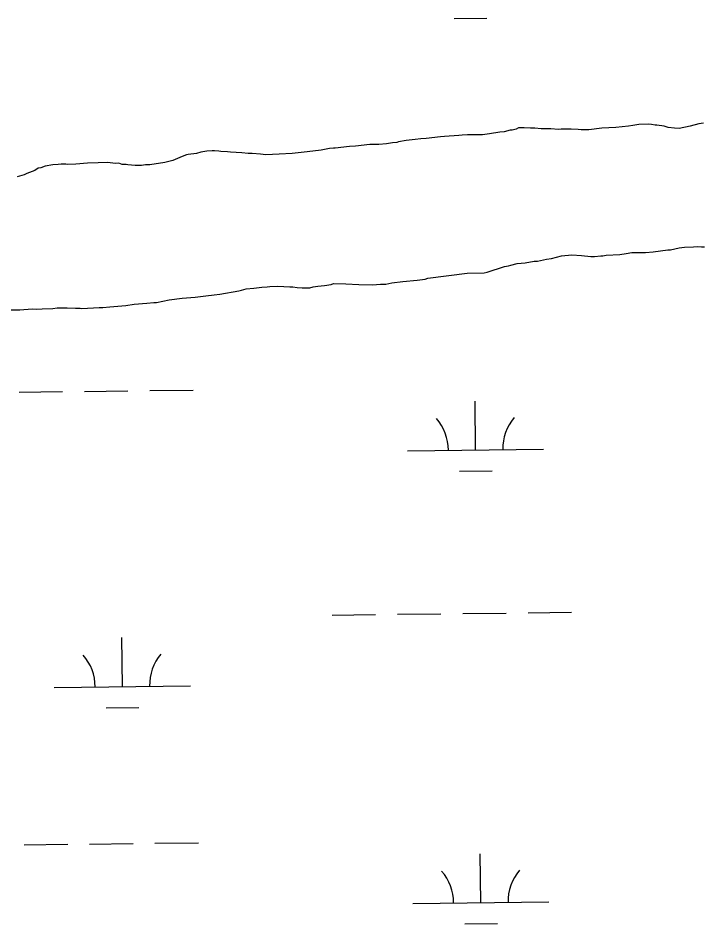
# Model space of a CAD drawing. Extents: x 3684037 to 3722149, y 433263 to 459021.
# Drawn here: x 3688452 to 3688955, y 445935 to 446601 of the extents above; entities that cross this region are included whole.
import ezdxf

# ---------------------------------------------------------------- set-up
doc = ezdxf.new("R2010")
doc.units = 0
doc.layers.add('V-TOPO-SHOR', color=7, linetype='Continuous')
doc.layers.add('V-WETL-SWMP', color=7, linetype='Continuous')

msp = doc.modelspace()

# ---------------------------------------------------------------- linework, layer by layer
at = {"layer": 'V-TOPO-SHOR'}
for p, q in [((3688915.13, 446522.73), (3688908.17, 446522.42)), ((3688917.54, 446522.48), (3688915.13, 446522.73)), ((3688952.34, 446522.97), (3688945.93, 446521.32)), ((3688955.82, 446523.53), (3688952.34, 446522.97)), ((3688806.19, 446516.95), (3688798.43, 446515.56)), ((3688809.4, 446517.24), (3688806.19, 446516.95)), ((3688813.68, 446518.34), (3688809.4, 446517.24)), ((3688815.28, 446518.35), (3688813.68, 446518.34)), ((3688818.22, 446519.17), (3688815.28, 446518.35)), ((3688819.82, 446519.98), (3688818.22, 446519.17)), ((3688824.11, 446520.01), (3688819.82, 446519.98)), ((3688828.66, 446519.77), (3688824.11, 446520.01)), ((3688831.87, 446519.79), (3688828.66, 446519.77)), ((3688836.43, 446519.29), (3688831.87, 446519.79)), ((3688843.66, 446519.33), (3688836.43, 446519.29)), ((3688849.28, 446518.83), (3688843.66, 446519.33)), ((3688851.16, 446519.11), (3688849.28, 446518.83)), ((3688858.65, 446519.16), (3688851.16, 446519.11)), ((3688863.74, 446518.92), (3688858.65, 446519.16)), ((3688865.89, 446518.67), (3688863.74, 446518.92)), ((3688871.51, 446518.71), (3688865.89, 446518.67)), ((3688881.14, 446519.84), (3688871.51, 446518.71)), ((3688891.31, 446520.44), (3688881.14, 446519.84)), ((3688900.68, 446521.3), (3688891.31, 446520.44)), ((3688903.89, 446521.86), (3688900.68, 446521.3)), ((3688908.17, 446522.42), (3688903.89, 446521.86)), ((3688920.22, 446521.96), (3688917.54, 446522.48)), ((3688921.56, 446521.97), (3688920.22, 446521.96)), ((3688926.92, 446521.2), (3688921.56, 446521.97)), ((3688929.87, 446520.42), (3688926.92, 446521.2)), ((3688934.42, 446519.91), (3688929.87, 446520.42)), ((3688937.9, 446519.66), (3688934.42, 446519.91)), ((3688945.93, 446521.32), (3688937.9, 446519.66)), ((3688731.8, 446509.78), (3688730.46, 446509.24)), ((3688737.41, 446510.89), (3688731.8, 446509.78)), ((3688743.84, 446511.47), (3688737.41, 446510.89)), ((3688748.12, 446512.03), (3688743.84, 446511.47)), ((3688752.13, 446512.32), (3688748.12, 446512.03)), ((3688762.57, 446513.46), (3688752.13, 446512.32)), ((3688765.51, 446513.75), (3688762.57, 446513.46)), ((3688775.95, 446514.35), (3688765.51, 446513.75)), ((3688778.36, 446514.63), (3688775.95, 446514.35)), ((3688782.37, 446514.93), (3688778.36, 446514.63)), ((3688793.35, 446515), (3688782.37, 446514.93)), ((3688798.43, 446515.56), (3688793.35, 446515)), ((3688591, 446503), (3688586.46, 446502.17)), ((3688594.75, 446503.29), (3688591, 446503)), ((3688596.62, 446503.3), (3688594.75, 446503.29)), ((3688599.84, 446503.06), (3688596.62, 446503.3)), ((3688601.18, 446502.8), (3688599.84, 446503.06)), ((3688606, 446502.56), (3688601.18, 446502.8)), ((3688674.8, 446503.8), (3688664.64, 446502.4)), ((3688680.96, 446504.91), (3688674.8, 446503.8)), ((3688683.9, 446505.2), (3688680.96, 446504.91)), ((3688685.24, 446505.2), (3688683.9, 446505.2)), ((3688695.67, 446506.34), (3688685.24, 446505.2)), ((3688700.22, 446506.64), (3688695.67, 446506.34)), ((3688710.66, 446507.78), (3688700.22, 446506.64)), ((3688717.35, 446507.82), (3688710.66, 446507.78)), ((3688722.97, 446508.39), (3688717.35, 446507.82)), ((3688727.25, 446508.95), (3688722.97, 446508.39)), ((3688730.46, 446509.24), (3688727.25, 446508.95)), ((3688565.88, 446496.15), (3688560, 446494.5)), ((3688569.35, 446497.51), (3688565.88, 446496.15)), ((3688572.82, 446499.14), (3688569.35, 446497.51)), ((3688576.03, 446500.23), (3688572.82, 446499.14)), ((3688577.1, 446500.5), (3688576.03, 446500.23)), ((3688583.25, 446501.34), (3688577.1, 446500.5)), ((3688586.46, 446502.17), (3688583.25, 446501.34)), ((3688608.41, 446502.31), (3688606, 446502.56)), ((3688616.71, 446501.82), (3688608.41, 446502.31)), ((3688621.27, 446501.32), (3688616.71, 446501.82)), ((3688624.21, 446501.34), (3688621.27, 446501.32)), ((3688630.38, 446500.84), (3688624.21, 446501.34)), ((3688634.13, 446500.33), (3688630.38, 446500.84)), ((3688644.03, 446500.66), (3688634.13, 446500.33)), ((3688653.67, 446501.26), (3688644.03, 446500.66)), ((3688664.64, 446502.4), (3688653.67, 446501.26)), ((3688467.11, 446490.43), (3688464.45, 446488.81)), ((3688468.99, 446490.71), (3688467.11, 446490.43)), ((3688472.19, 446491.8), (3688468.99, 446490.71)), ((3688477.81, 446492.91), (3688472.19, 446491.8)), ((3688481.82, 446493.2), (3688477.81, 446492.91)), ((3688483.96, 446493.48), (3688481.82, 446493.2)), ((3688487.44, 446493.51), (3688483.96, 446493.48)), ((3688488.78, 446493.25), (3688487.44, 446493.51)), ((3688494.67, 446493.28), (3688488.78, 446493.25)), ((3688503.24, 446494.14), (3688494.67, 446493.28)), ((3688511, 446494.46), (3688503.24, 446494.14)), ((3688517.96, 446494.5), (3688511, 446494.46)), ((3688523.85, 446494), (3688517.96, 446494.5)), ((3688526.26, 446494.02), (3688523.85, 446494)), ((3688528.68, 446493.23), (3688526.26, 446494.02)), ((3688531.62, 446493.25), (3688528.68, 446493.23)), ((3688532.96, 446492.99), (3688531.62, 446493.25)), ((3688538.32, 446492.49), (3688532.96, 446492.99)), ((3688542.87, 446492.52), (3688538.32, 446492.49)), ((3688545.82, 446492.81), (3688542.87, 446492.52)), ((3688549.03, 446492.83), (3688545.82, 446492.81)), ((3688560, 446494.5), (3688549.03, 446492.83)), ((3688456.7, 446485.55), (3688451.62, 446484.17)), ((3688458.57, 446486.63), (3688456.7, 446485.55)), ((3688460.71, 446487.18), (3688458.57, 446486.63)), ((3688464.45, 446488.81), (3688460.71, 446487.18)), ((3688918.67, 446429.04), (3688929.64, 446430.45)), ((3688929.64, 446430.45), (3688931.51, 446430.46)), ((3688931.51, 446430.46), (3688937.93, 446431.84)), ((3688937.93, 446431.84), (3688941.67, 446432.4)), ((3688941.67, 446432.4), (3688948.37, 446432.71)), ((3688948.37, 446432.71), (3688951.31, 446433)), ((3688951.31, 446433), (3688954.26, 446432.75)), ((3688954.26, 446432.75), (3688956.4, 446432.76)), ((3688833.83, 446422.08), (3688840.52, 446423.46)), ((3688840.52, 446423.46), (3688844, 446424.01)), ((3688844, 446424.01), (3688851.48, 446425.94)), ((3688851.48, 446425.94), (3688858.97, 446426.79)), ((3688858.97, 446426.79), (3688866.21, 446426.3)), ((3688866.21, 446426.3), (3688872.9, 446425.54)), ((3688872.9, 446425.54), (3688875.58, 446425.55)), ((3688875.58, 446425.55), (3688880.4, 446426.12)), ((3688880.4, 446426.12), (3688881.74, 446426.13)), ((3688881.74, 446426.13), (3688884.14, 446426.41)), ((3688884.14, 446426.41), (3688894.32, 446427.01)), ((3688894.32, 446427.01), (3688898.86, 446427.84)), ((3688898.86, 446427.84), (3688903.14, 446428.41)), ((3688903.14, 446428.41), (3688913.05, 446428.47)), ((3688913.05, 446428.47), (3688918.67, 446429.04)), ((3688796.94, 446414.08), (3688809.49, 446418.17)), ((3688809.49, 446418.17), (3688812.44, 446418.73)), ((3688812.44, 446418.73), (3688814.31, 446419.27)), ((3688814.31, 446419.27), (3688818.85, 446420.37)), ((3688818.85, 446420.37), (3688824.74, 446420.95)), ((3688824.74, 446420.95), (3688831.42, 446422.06)), ((3688831.42, 446422.06), (3688833.83, 446422.08)), ((3688751.18, 446408.97), (3688753.32, 446409.52)), ((3688753.32, 446409.52), (3688782.21, 446413.18)), ((3688782.21, 446413.18), (3688794.53, 446413.53)), ((3688794.53, 446413.53), (3688796.94, 446414.08)), ((3688625.38, 446402.28), (3688631.27, 446403.12)), ((3688631.27, 446403.12), (3688635.28, 446403.14)), ((3688635.28, 446403.14), (3688637.15, 446403.42)), ((3688637.15, 446403.42), (3688643.04, 446403.73)), ((3688643.04, 446403.73), (3688651.88, 446403.25)), ((3688651.88, 446403.25), (3688654.02, 446403.26)), ((3688654.02, 446403.26), (3688657.24, 446402.75)), ((3688666.61, 446402.54), (3688669.02, 446403.36)), ((3688669.02, 446403.36), (3688672.5, 446403.65)), ((3688672.5, 446403.65), (3688677.31, 446404.21)), ((3688677.31, 446404.21), (3688682.13, 446405.05)), ((3688682.13, 446405.05), (3688684, 446405.59)), ((3688684, 446405.59), (3688693.1, 446405.38)), ((3688693.1, 446405.38), (3688702.48, 446404.91)), ((3688702.48, 446404.91), (3688712.65, 446404.71)), ((3688712.65, 446404.71), (3688718.54, 446405.28)), ((3688718.54, 446405.28), (3688722.29, 446405.3)), ((3688722.29, 446405.3), (3688726.83, 446406.13)), ((3688726.83, 446406.13), (3688734.86, 446407.26)), ((3688734.86, 446407.26), (3688745.3, 446408.13)), ((3688745.3, 446408.13), (3688751.18, 446408.97)), ((3688582.32, 446395.58), (3688590.07, 446396.7)), ((3688590.07, 446396.7), (3688596.23, 446397.27)), ((3688596.23, 446397.27), (3688600.51, 446397.83)), ((3688600.51, 446397.83), (3688614.42, 446400.33)), ((3688614.42, 446400.33), (3688616.29, 446400.88)), ((3688616.29, 446400.88), (3688619.76, 446401.7)), ((3688619.76, 446401.7), (3688625.38, 446402.28)), ((3688657.24, 446402.75), (3688660.99, 446402.5)), ((3688660.99, 446402.5), (3688666.61, 446402.54)), ((3688519.71, 446388.48), (3688531.48, 446389.63)), ((3688531.48, 446389.63), (3688537.63, 446390.47)), ((3688537.63, 446390.47), (3688546.73, 446391.33)), ((3688546.73, 446391.33), (3688552.08, 446391.64)), ((3688552.08, 446391.64), (3688553.96, 446391.65)), ((3688553.96, 446391.65), (3688563.32, 446393.58)), ((3688563.32, 446393.58), (3688572.68, 446394.98)), ((3688572.68, 446394.98), (3688582.32, 446395.58)), ((3688446.62, 446386.41), (3688453.58, 446386.46)), ((3688453.58, 446386.46), (3688462.68, 446387.05)), ((3688462.68, 446387.05), (3688465.9, 446386.8)), ((3688465.9, 446386.8), (3688469.91, 446387.1)), ((3688469.91, 446387.1), (3688477.68, 446387.41)), ((3688477.68, 446387.41), (3688480.89, 446387.7)), ((3688480.89, 446387.7), (3688488.38, 446387.75)), ((3688488.38, 446387.75), (3688494.54, 446387.52)), ((3688494.54, 446387.52), (3688497.76, 446387.54)), ((3688497.76, 446387.54), (3688499.1, 446387.28)), ((3688499.1, 446387.28), (3688511.94, 446388.17)), ((3688511.94, 446388.17), (3688514.62, 446388.18)), ((3688514.62, 446388.18), (3688519.71, 446388.48))]:
    msp.add_line(p, q, dxfattribs=at)
at = {"layer": 'V-WETL-SWMP'}
for p, q in [((3688772.62, 446600.43), (3688796.62, 446600.71)), ((3688915.13, 446522.73), (3688908.17, 446522.42)), ((3688917.54, 446522.48), (3688915.13, 446522.73)), ((3688952.34, 446522.97), (3688945.93, 446521.32)), ((3688955.82, 446523.53), (3688952.34, 446522.97)), ((3688806.19, 446516.95), (3688798.43, 446515.56)), ((3688809.4, 446517.24), (3688806.19, 446516.95)), ((3688813.68, 446518.34), (3688809.4, 446517.24)), ((3688815.28, 446518.35), (3688813.68, 446518.34)), ((3688818.22, 446519.17), (3688815.28, 446518.35)), ((3688819.82, 446519.98), (3688818.22, 446519.17)), ((3688824.11, 446520.01), (3688819.82, 446519.98)), ((3688828.66, 446519.77), (3688824.11, 446520.01)), ((3688831.87, 446519.79), (3688828.66, 446519.77)), ((3688836.43, 446519.29), (3688831.87, 446519.79)), ((3688843.66, 446519.33), (3688836.43, 446519.29)), ((3688849.28, 446518.83), (3688843.66, 446519.33)), ((3688851.16, 446519.11), (3688849.28, 446518.83)), ((3688858.65, 446519.16), (3688851.16, 446519.11)), ((3688863.74, 446518.92), (3688858.65, 446519.16)), ((3688865.89, 446518.67), (3688863.74, 446518.92)), ((3688871.51, 446518.71), (3688865.89, 446518.67)), ((3688881.14, 446519.84), (3688871.51, 446518.71)), ((3688891.31, 446520.44), (3688881.14, 446519.84)), ((3688900.68, 446521.3), (3688891.31, 446520.44)), ((3688903.89, 446521.86), (3688900.68, 446521.3)), ((3688908.17, 446522.42), (3688903.89, 446521.86)), ((3688920.22, 446521.96), (3688917.54, 446522.48)), ((3688921.56, 446521.97), (3688920.22, 446521.96)), ((3688926.92, 446521.2), (3688921.56, 446521.97)), ((3688929.87, 446520.42), (3688926.92, 446521.2)), ((3688934.42, 446519.91), (3688929.87, 446520.42)), ((3688937.9, 446519.66), (3688934.42, 446519.91)), ((3688945.93, 446521.32), (3688937.9, 446519.66)), ((3688731.8, 446509.78), (3688730.46, 446509.24)), ((3688737.41, 446510.89), (3688731.8, 446509.78)), ((3688743.84, 446511.47), (3688737.41, 446510.89)), ((3688748.12, 446512.03), (3688743.84, 446511.47)), ((3688752.13, 446512.32), (3688748.12, 446512.03)), ((3688762.57, 446513.46), (3688752.13, 446512.32)), ((3688765.51, 446513.75), (3688762.57, 446513.46)), ((3688775.95, 446514.35), (3688765.51, 446513.75)), ((3688778.36, 446514.63), (3688775.95, 446514.35)), ((3688782.37, 446514.93), (3688778.36, 446514.63)), ((3688793.35, 446515), (3688782.37, 446514.93)), ((3688798.43, 446515.56), (3688793.35, 446515)), ((3688591, 446503), (3688586.46, 446502.17)), ((3688594.75, 446503.29), (3688591, 446503)), ((3688596.62, 446503.3), (3688594.75, 446503.29)), ((3688599.84, 446503.06), (3688596.62, 446503.3)), ((3688601.18, 446502.8), (3688599.84, 446503.06)), ((3688606, 446502.56), (3688601.18, 446502.8)), ((3688674.8, 446503.8), (3688664.64, 446502.4)), ((3688680.96, 446504.91), (3688674.8, 446503.8)), ((3688683.9, 446505.2), (3688680.96, 446504.91)), ((3688685.24, 446505.2), (3688683.9, 446505.2)), ((3688695.67, 446506.34), (3688685.24, 446505.2)), ((3688700.22, 446506.64), (3688695.67, 446506.34)), ((3688710.66, 446507.78), (3688700.22, 446506.64)), ((3688717.35, 446507.82), (3688710.66, 446507.78)), ((3688722.97, 446508.39), (3688717.35, 446507.82)), ((3688727.25, 446508.95), (3688722.97, 446508.39)), ((3688730.46, 446509.24), (3688727.25, 446508.95)), ((3688565.88, 446496.15), (3688560, 446494.5)), ((3688569.35, 446497.51), (3688565.88, 446496.15)), ((3688572.82, 446499.14), (3688569.35, 446497.51)), ((3688576.03, 446500.23), (3688572.82, 446499.14)), ((3688577.1, 446500.5), (3688576.03, 446500.23)), ((3688583.25, 446501.34), (3688577.1, 446500.5)), ((3688586.46, 446502.17), (3688583.25, 446501.34)), ((3688608.41, 446502.31), (3688606, 446502.56)), ((3688616.71, 446501.82), (3688608.41, 446502.31)), ((3688621.27, 446501.32), (3688616.71, 446501.82)), ((3688624.21, 446501.34), (3688621.27, 446501.32)), ((3688630.38, 446500.84), (3688624.21, 446501.34)), ((3688634.13, 446500.33), (3688630.38, 446500.84)), ((3688644.03, 446500.66), (3688634.13, 446500.33)), ((3688653.67, 446501.26), (3688644.03, 446500.66)), ((3688664.64, 446502.4), (3688653.67, 446501.26)), ((3688467.11, 446490.43), (3688464.45, 446488.81)), ((3688468.99, 446490.71), (3688467.11, 446490.43)), ((3688472.19, 446491.8), (3688468.99, 446490.71)), ((3688477.81, 446492.91), (3688472.19, 446491.8)), ((3688481.82, 446493.2), (3688477.81, 446492.91)), ((3688483.96, 446493.48), (3688481.82, 446493.2)), ((3688487.44, 446493.51), (3688483.96, 446493.48)), ((3688488.78, 446493.25), (3688487.44, 446493.51)), ((3688494.67, 446493.28), (3688488.78, 446493.25)), ((3688503.24, 446494.14), (3688494.67, 446493.28)), ((3688511, 446494.46), (3688503.24, 446494.14)), ((3688517.96, 446494.5), (3688511, 446494.46)), ((3688523.85, 446494), (3688517.96, 446494.5)), ((3688526.26, 446494.02), (3688523.85, 446494)), ((3688528.68, 446493.23), (3688526.26, 446494.02)), ((3688531.62, 446493.25), (3688528.68, 446493.23)), ((3688532.96, 446492.99), (3688531.62, 446493.25)), ((3688538.32, 446492.49), (3688532.96, 446492.99)), ((3688542.87, 446492.52), (3688538.32, 446492.49)), ((3688545.82, 446492.81), (3688542.87, 446492.52)), ((3688549.03, 446492.83), (3688545.82, 446492.81)), ((3688560, 446494.5), (3688549.03, 446492.83)), ((3688456.7, 446485.55), (3688451.62, 446484.17)), ((3688458.57, 446486.63), (3688456.7, 446485.55)), ((3688460.71, 446487.18), (3688458.57, 446486.63)), ((3688464.45, 446488.81), (3688460.71, 446487.18)), ((3688918.67, 446429.04), (3688929.64, 446430.45)), ((3688929.64, 446430.45), (3688931.51, 446430.46)), ((3688931.51, 446430.46), (3688937.93, 446431.84)), ((3688937.93, 446431.84), (3688941.67, 446432.4)), ((3688941.67, 446432.4), (3688948.37, 446432.71)), ((3688948.37, 446432.71), (3688951.31, 446433)), ((3688951.31, 446433), (3688954.26, 446432.75)), ((3688954.26, 446432.75), (3688956.4, 446432.76)), ((3688833.83, 446422.08), (3688840.52, 446423.46)), ((3688840.52, 446423.46), (3688844, 446424.01)), ((3688844, 446424.01), (3688851.48, 446425.94)), ((3688851.48, 446425.94), (3688858.97, 446426.79)), ((3688858.97, 446426.79), (3688866.21, 446426.3)), ((3688866.21, 446426.3), (3688872.9, 446425.54)), ((3688872.9, 446425.54), (3688875.58, 446425.55)), ((3688875.58, 446425.55), (3688880.4, 446426.12)), ((3688880.4, 446426.12), (3688881.74, 446426.13)), ((3688881.74, 446426.13), (3688884.14, 446426.41)), ((3688884.14, 446426.41), (3688894.32, 446427.01)), ((3688894.32, 446427.01), (3688898.86, 446427.84)), ((3688898.86, 446427.84), (3688903.14, 446428.41)), ((3688903.14, 446428.41), (3688913.05, 446428.47)), ((3688913.05, 446428.47), (3688918.67, 446429.04)), ((3688796.94, 446414.08), (3688809.49, 446418.17)), ((3688809.49, 446418.17), (3688812.44, 446418.73)), ((3688812.44, 446418.73), (3688814.31, 446419.27)), ((3688814.31, 446419.27), (3688818.85, 446420.37)), ((3688818.85, 446420.37), (3688824.74, 446420.95)), ((3688824.74, 446420.95), (3688831.42, 446422.06)), ((3688831.42, 446422.06), (3688833.83, 446422.08)), ((3688751.18, 446408.97), (3688753.32, 446409.52)), ((3688753.32, 446409.52), (3688782.21, 446413.18)), ((3688782.21, 446413.18), (3688794.53, 446413.53)), ((3688794.53, 446413.53), (3688796.94, 446414.08)), ((3688625.38, 446402.28), (3688631.27, 446403.12)), ((3688631.27, 446403.12), (3688635.28, 446403.14)), ((3688635.28, 446403.14), (3688637.15, 446403.42)), ((3688637.15, 446403.42), (3688643.04, 446403.73)), ((3688643.04, 446403.73), (3688651.88, 446403.25)), ((3688651.88, 446403.25), (3688654.02, 446403.26)), ((3688654.02, 446403.26), (3688657.24, 446402.75)), ((3688666.61, 446402.54), (3688669.02, 446403.36)), ((3688669.02, 446403.36), (3688672.5, 446403.65)), ((3688672.5, 446403.65), (3688677.31, 446404.21)), ((3688677.31, 446404.21), (3688682.13, 446405.05)), ((3688682.13, 446405.05), (3688684, 446405.59)), ((3688684, 446405.59), (3688693.1, 446405.38)), ((3688693.1, 446405.38), (3688702.48, 446404.91)), ((3688702.48, 446404.91), (3688712.65, 446404.71)), ((3688712.65, 446404.71), (3688718.54, 446405.28)), ((3688718.54, 446405.28), (3688722.29, 446405.3)), ((3688722.29, 446405.3), (3688726.83, 446406.13)), ((3688726.83, 446406.13), (3688734.86, 446407.26)), ((3688734.86, 446407.26), (3688745.3, 446408.13)), ((3688745.3, 446408.13), (3688751.18, 446408.97)), ((3688582.32, 446395.58), (3688590.07, 446396.7)), ((3688590.07, 446396.7), (3688596.23, 446397.27)), ((3688596.23, 446397.27), (3688600.51, 446397.83)), ((3688600.51, 446397.83), (3688614.42, 446400.33)), ((3688614.42, 446400.33), (3688616.29, 446400.88)), ((3688616.29, 446400.88), (3688619.76, 446401.7)), ((3688619.76, 446401.7), (3688625.38, 446402.28)), ((3688657.24, 446402.75), (3688660.99, 446402.5)), ((3688660.99, 446402.5), (3688666.61, 446402.54)), ((3688519.71, 446388.48), (3688531.48, 446389.63)), ((3688531.48, 446389.63), (3688537.63, 446390.47)), ((3688537.63, 446390.47), (3688546.73, 446391.33)), ((3688546.73, 446391.33), (3688552.08, 446391.64)), ((3688552.08, 446391.64), (3688553.96, 446391.65)), ((3688553.96, 446391.65), (3688563.32, 446393.58)), ((3688563.32, 446393.58), (3688572.68, 446394.98)), ((3688572.68, 446394.98), (3688582.32, 446395.58)), ((3688446.62, 446386.41), (3688453.58, 446386.46)), ((3688453.58, 446386.46), (3688462.68, 446387.05)), ((3688462.68, 446387.05), (3688465.9, 446386.8)), ((3688465.9, 446386.8), (3688469.91, 446387.1)), ((3688469.91, 446387.1), (3688477.68, 446387.41)), ((3688477.68, 446387.41), (3688480.89, 446387.7)), ((3688480.89, 446387.7), (3688488.38, 446387.75)), ((3688488.38, 446387.75), (3688494.54, 446387.52)), ((3688494.54, 446387.52), (3688497.76, 446387.54)), ((3688497.76, 446387.54), (3688499.1, 446387.28)), ((3688499.1, 446387.28), (3688511.94, 446388.17)), ((3688511.94, 446388.17), (3688514.62, 446388.18)), ((3688514.62, 446388.18), (3688519.71, 446388.48)), ((3688452.96, 446325.88), (3688484.96, 446326.25)), ((3688500.96, 446326.44), (3688532.95, 446326.81)), ((3688548.95, 446327), (3688580.95, 446327.37)), ((3688788.32, 446283.35), (3688787.9, 446319.35)), ((3688738.32, 446282.77), (3688838.32, 446283.93)), ((3688776.5, 446267.78), (3688800.5, 446268.06)), ((3688778.87, 446163.16), (3688810.87, 446163.53)), ((3688826.87, 446163.72), (3688858.87, 446164.09)), ((3688682.88, 446162.04), (3688714.88, 446162.41)), ((3688730.88, 446162.6), (3688762.88, 446162.97)), ((3688528.89, 446109.5), (3688528.47, 446145.5)), ((3688478.89, 446108.92), (3688578.89, 446110.09)), ((3688517.07, 446093.94), (3688541.07, 446094.21)), ((3688456.83, 445993.23), (3688488.83, 445993.6)), ((3688504.83, 445993.79), (3688536.82, 445994.16)), ((3688552.82, 445994.34), (3688584.82, 445994.72)), ((3688792.19, 445950.7), (3688791.77, 445986.69)), ((3688742.19, 445950.11), (3688842.19, 445951.28)), ((3688780.37, 445935.13), (3688804.37, 445935.41))]:
    msp.add_line(p, q, dxfattribs=at)
for centre, start, end in [((3688733.08, 446283.18), 359.89487, 41.43853), ((3688843.55, 446284.47), 139.89486, 181.43852), ((3688473.64, 446109.34), 359.89487, 41.43853), ((3688584.12, 446110.62), 139.89486, 181.43852), ((3688736.95, 445950.53), 359.89487, 41.43853), ((3688847.43, 445951.81), 139.89486, 181.43852)]:
    msp.add_arc(centre, 35.25, start, end, dxfattribs=at)

doc.saveas('drawing.dxf')
